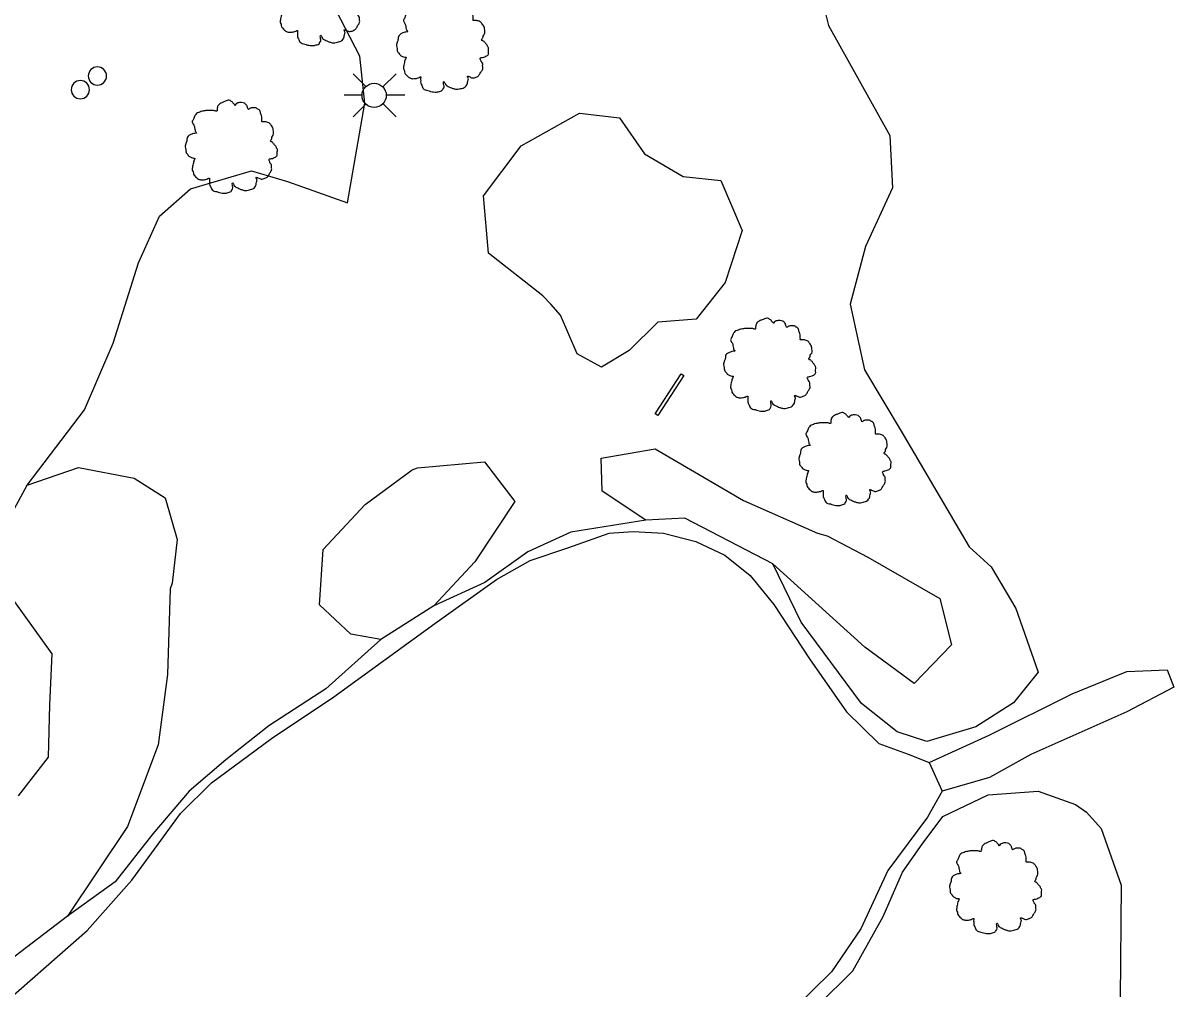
# Model space of a CAD drawing. Extents: x 2160437 to 2172832, y 205694 to 212444.
# Drawn here: x 2171725.5 to 2171915.3, y 206969.3 to 207128.5 of the extents above; entities that cross this region are included whole.
import ezdxf

# ---------------------------------------------------------------- set-up
doc = ezdxf.new("R2010")
doc.units = 0
for name, color, linetype in [('Default', 7, 'Continuous'), ('RD_EX_H2O', 7, 'Continuous'), ('RD_EX_H2O_Pond', 7, 'Continuous'), ('RD_EX_Misc', 7, 'Continuous'), ('RD_EX_Road_Post', 7, 'Continuous'), ('RD_EX_UT', 7, 'Continuous'), ('RD_EX_VEG', 7, 'Continuous'), ('RD_EX_VEG_ShrubLine', 7, 'Continuous'), ('RD_EX_VEG_TreeLine', 7, 'Continuous')]:
    doc.layers.add(name, color=color, linetype=linetype)

# ---------------------------------------------------------------- blocks, each defined once
blk = doc.blocks.new('POST')
at = {"layer": 'Default'}
for start, end in [(90, 270), (270, 90)]:
    blk.add_arc((0, 0), 0.0417, start, end, dxfattribs=at)
blk = doc.blocks.new('T2')
at = {"layer": 'RD_EX_VEG'}
for points in [[(0.05, 7.21), (-0.25, 7.24), (-0.57, 7.14), (-0.82, 7.04), (-1.05, 6.96), (-1.27, 6.86), (-1.57, 6.69), (-1.8, 6.49), (-1.92, 6.24), (-1.97, 6.01), (-2.02, 5.74), (-2.02, 5.56), (-2.15, 5.54), (-2.3, 5.56), (-2.55, 5.64), (-2.8, 5.64), (-3.05, 5.64), (-3.4, 5.61), (-3.75, 5.61), (-4.02, 5.56), (-4.35, 5.51), (-4.72, 5.39), (-5.07, 5.26), (-5.37, 5.01), (-5.62, 4.54), (-5.75, 4.19), (-5.9, 3.94), (-5.75, 3.49), (-5.57, 3.14), (-5.55, 2.94), (-5.47, 2.52), (-5.37, 2.29), (-5.25, 2.09), (-5.32, 2.07), (-5.7, 2.02), (-6, 1.92), (-6.42, 1.69), (-6.64, 1.47), (-6.74, 1.14), (-6.77, 0.79), (-6.87, 0.59), (-6.94, 0.32), (-6.97, 0.24), (-7.02, -0.08), (-6.92, -0.53), (-6.89, -0.88), (-6.77, -1.11), (-6.62, -1.28), (-6.44, -1.53), (-6.05, -1.76), (-5.72, -1.86), (-5.52, -1.88), (-5.7, -2.38), (-5.75, -2.73), (-5.87, -3.13), (-5.87, -3.21), (-5.92, -3.68), (-5.77, -4.01), (-5.7, -4.38), (-5.52, -4.61), (-5.25, -4.91), (-4.92, -5.13), (-4.42, -5.26), (-4.02, -5.23), (-3.45, -5.06), (-3.2, -4.98), (-3.22, -5.16), (-3.2, -5.53), (-3.2, -5.96), (-3.05, -6.28), (-2.95, -6.56), (-2.8, -6.81), (-2.47, -7.03), (-2.07, -7.11), (-1.65, -7.26), (-1.2, -7.33), (-0.7, -7.36), (-0.1, -7.21), (0.18, -7.08), (0.28, -6.91), (0.48, -6.53), (0.43, -6.31), (0.45, -5.71), (0.55, -5.88), (0.73, -6.23), (1.23, -6.53), (1.63, -6.71), (2.1, -6.86), (2.4, -6.93), (2.88, -6.86), (3.25, -6.78), (3.63, -6.66), (3.93, -6.38), (4.1, -6.11), (4.15, -5.83), (4.23, -5.46), (4.28, -5.28)], [(4.28, -5.28), (4.2, -5.11), (4.15, -4.86), (4.23, -4.88), (4.4, -4.93), (4.68, -5.06), (4.9, -5.13), (5.23, -5.11), (5.5, -5.01), (5.95, -4.73), (6.22, -4.26), (6.5, -3.86), (6.57, -3.53), (6.52, -3.31), (6.5, -2.81), (6.3, -2.56), (6.25, -2.43), (6.15, -2.03), (6.22, -1.98), (6.5, -1.93), (6.87, -1.81), (7.15, -1.68), (7.37, -1.51), (7.45, -1.28), (7.42, -0.88), (7.47, -0.48), (7.4, -0.33), (7.3, -0.18), (7.22, 0.02), (7.07, 0.17), (6.97, 0.32), (6.87, 0.42), (6.75, 0.57), (6.57, 0.69), (6.42, 0.74), (6.37, 0.89), (6.52, 1.09), (6.57, 1.19), (6.6, 1.42), (6.82, 1.77), (6.87, 2.17), (6.82, 2.59), (6.77, 2.87), (6.62, 3.14), (6.42, 3.39), (6.3, 3.56), (6.12, 3.69), (5.8, 3.81), (5.55, 3.86), (5.2, 3.86), (5, 3.91), (5.03, 3.96), (5.03, 4.11), (5.03, 4.39), (4.95, 4.84), (4.8, 5.34), (4.8, 5.36), (4.7, 5.61), (4.48, 5.81), (4.3, 5.91), (4.1, 6.04), (3.85, 6.06), (3.55, 6.06), (3.28, 6.01), (3.08, 5.91), (2.9, 5.79), (2.83, 5.94), (2.73, 6.24), (2.68, 6.39), (2.53, 6.56), (2.3, 6.76), (1.85, 6.89), (1.23, 6.81), (0.93, 6.61), (0.78, 6.44), (0.73, 6.56), (0.53, 6.76), (0.43, 6.94), (0.25, 7.06), (0.1, 7.16), (0, 7.21)]]:
    blk.add_spline(points, degree=3, dxfattribs=at)

msp = doc.modelspace()

# ---------------------------------------------------------------- linework, layer by layer
at = {"layer": 'RD_EX_H2O'}
msp.add_lwpolyline([(2171874.98, 207006.6), (2171884.86, 207011.1), (2171898.56, 207017.9), (2171907.56, 207021.58), (2171914.2, 207021.87), (2171915.33, 207019.02), (2171907.57, 207014.97), (2171891.74, 207007.93), (2171884.92, 207004.16), (2171877.11, 207001.86)], dxfattribs=at)
at = {"layer": 'RD_EX_H2O_Pond'}
msp.add_lwpolyline([(2171722.6, 206967.07), (2171736.13, 206978.92), (2171743.49, 206987.22), (2171747.8, 206993.16), (2171751.5, 206998.21), (2171756.62, 207003.27), (2171766.54, 207010.59), (2171776.8, 207017.45), (2171793.42, 207029.5), (2171803.63, 207036.79), (2171809.16, 207039.88), (2171815.37, 207042), (2171822.21, 207044.39), (2171826.16, 207044.71), (2171831.15, 207044.39), (2171836.48, 207043.06), (2171841.29, 207040.79), (2171845.43, 207037.42), (2171849.34, 207032.67), (2171855.22, 207023.72), (2171861.31, 207014.98), (2171866.66, 207009.72), (2171871.51, 207008), (2171874.98, 207006.6), (2171877.11, 207001.86), (2171874.67, 206997.61), (2171868.16, 206988.82), (2171863.68, 206979.2), (2171858.83, 206972.09), (2171852.49, 206965.81)], dxfattribs=at)
at = {"layer": 'RD_EX_Misc'}
msp.add_lwpolyline([(2171829.77, 207064.06), (2171834.06, 207070.7), (2171834.49, 207070.42), (2171830.21, 207063.78)], close=True, dxfattribs=at)
at = {"layer": 'RD_EX_UT'}
for p, q in [((2171779.97, 207120.12), (2171782.07, 207118.03)), ((2171784.88, 207117.96), (2171787.05, 207120.12)), ((2171781.44, 207116.59), (2171778.51, 207116.59)), ((2171788.51, 207116.59), (2171785.44, 207116.59)), ((2171779.97, 207113.05), (2171782.05, 207115.13)), ((2171784.9, 207115.2), (2171787.05, 207113.05))]:
    msp.add_line(p, q, dxfattribs=at)
msp.add_circle((2171783.44, 207116.57), 2, dxfattribs=at)
at = {"layer": 'RD_EX_VEG_ShrubLine'}
for points in [[(2171726.2, 207052.3), (2171735.67, 207064.74), (2171740.4, 207075.71), (2171744.57, 207088.97), (2171748.02, 207096.69), (2171753.17, 207101.16), (2171763.2, 207104.14), (2171769.13, 207102.37), (2171779.06, 207098.87), (2171781.92, 207115.3), (2171781.1, 207123.06), (2171771.64, 207141.31), (2171764.4, 207150.42), (2171761.66, 207153.06), (2171760.17, 207158.05)], [(2171855.39, 207140.03), (2171858.34, 207128.08), (2171868.49, 207109.94), (2171868.9, 207101.31), (2171864.47, 207091.69), (2171861.91, 207082.18), (2171864.31, 207071.34), (2171870.33, 207061.2), (2171881.55, 207042.13), (2171885.18, 207038.86), (2171889.26, 207031.99), (2171892.95, 207021.52), (2171888.85, 207016.46), (2171882.64, 207012.48), (2171874.59, 207010.08), (2171869.69, 207011.64), (2171863.78, 207016.34), (2171853.85, 207029.73), (2171849.18, 207039.34)], [(2171828.22, 207046.53), (2171815.87, 207044.57), (2171808.77, 207041.31), (2171801.69, 207036.28), (2171793.3, 207032.45)], [(2171784.53, 207026.86), (2171775.45, 207018.74), (2171766.06, 207012.64), (2171758.99, 207007.02), (2171752.94, 207001.89), (2171746.97, 206994.85), (2171740.76, 206986.91), (2171732.86, 206981.25)], [(2171856.58, 206966.56), (2171862.37, 206972.29), (2171867.38, 206981.21), (2171870.58, 206988.51), (2171873.79, 206993.17), (2171877.21, 206997.69), (2171884.68, 207001.26), (2171892.94, 207001.9), (2171899.07, 206999.66), (2171900.89, 206998.4), (2171903.33, 206995.71), (2171906.6, 206986.37), (2171906.47, 206967.72)]]:
    msp.add_lwpolyline(points, dxfattribs=at)
at = {"layer": 'RD_EX_VEG_TreeLine'}
for points in [[(2171811.24, 207083.53), (2171802.28, 207090.54), (2171801.49, 207099.99), (2171807.66, 207108.27), (2171817.3, 207113.67), (2171823.89, 207112.88), (2171828, 207106.93), (2171834.42, 207103.23), (2171840.61, 207102.52), (2171844.1, 207094.29), (2171841.33, 207085.72), (2171836.53, 207079.7), (2171830.2, 207079.19), (2171825.48, 207074.52), (2171820.92, 207071.8), (2171816.9, 207073.98), (2171814.17, 207080.36), (2171812.55, 207082.18)], [(2171858.13, 207043.97), (2171864.85, 207040.45), (2171876.74, 207033.66), (2171878.65, 207026), (2171872.51, 207019.63), (2171864.36, 207025.63), (2171849.18, 207039.34), (2171834.68, 207046.87), (2171828.22, 207046.53), (2171821.02, 207051.34), (2171820.85, 207056.77), (2171829.79, 207058.32), (2171844.37, 207049.79), (2171856.54, 207044.41)], [(2171790.61, 207055.18), (2171801.66, 207056.19), (2171806.65, 207049.61), (2171800.06, 207039.71), (2171793.3, 207032.45), (2171784.53, 207026.86), (2171779.59, 207027.74), (2171774.43, 207032.57), (2171775.01, 207041.72), (2171781.94, 207049.11), (2171789.7, 207054.84)]]:
    msp.add_lwpolyline(points, close=True, dxfattribs=at)
for points in [[(2171720.87, 207042.57), (2171726.2, 207052.3), (2171734.71, 207055.23), (2171743.85, 207053.49), (2171749, 207050.26), (2171750.96, 207043.37), (2171750.11, 207036.17), (2171749.79, 207035.25), (2171749.38, 207021.11), (2171747.8, 207009.54), (2171742.76, 206996.04), (2171732.86, 206981.25), (2171717.42, 206969.53)], [(2171724.78, 207001.11), (2171729.74, 207007.48), (2171729.98, 207016.14), (2171730.32, 207024.54), (2171722.63, 207035.24)]]:
    msp.add_lwpolyline(points, dxfattribs=at)

# ---------------------------------------------------------------- block references
at = {"layer": 'RD_EX_Road_Post', "xscale": 36, "yscale": 36}
for p in [(2171737.81, 207119.77), (2171735, 207117.51)]:
    msp.add_blockref('POST', p, dxfattribs=at)
at = {"layer": 'RD_EX_VEG', "xscale": 1.0499999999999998, "yscale": 1.0499999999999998}
for p in [(2171774.16, 207132.5), (2171794.48, 207124.85), (2171759.65, 207108.17), (2171848.43, 207072.24), (2171860.84, 207056.69), (2171885.68, 206986.13)]:
    msp.add_blockref('T2', p, dxfattribs=at)

doc.saveas('drawing.dxf')
